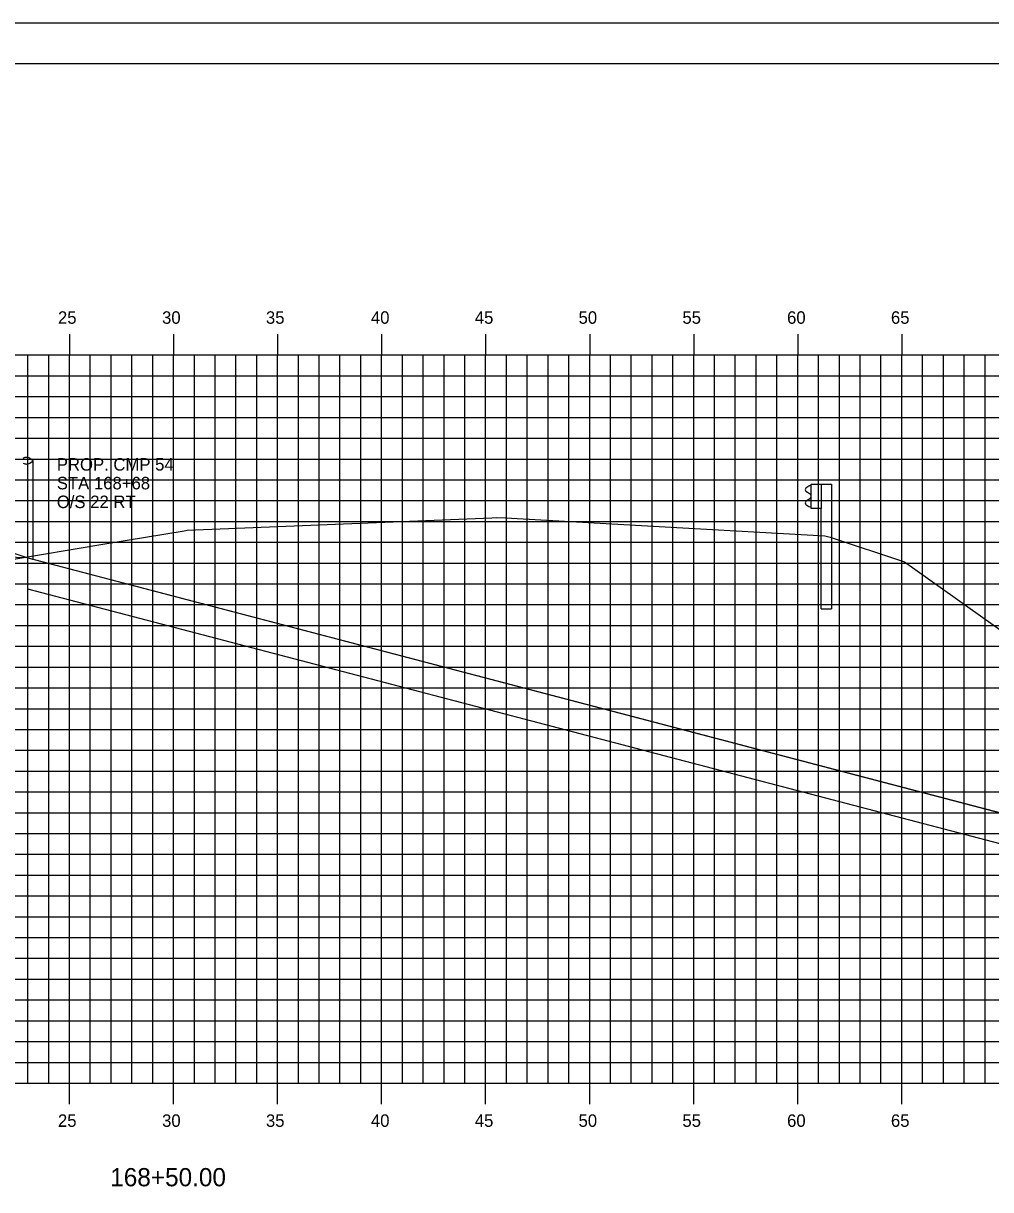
# Model space of a CAD drawing. Extents: x 850598 to 870284, y 366541 to 366651.
# Drawn here: x 855330.6 to 855377.1, y 366595.1 to 366651.2 of the extents above; entities that cross this region are included whole.
import ezdxf

# ---------------------------------------------------------------- set-up
doc = ezdxf.new("R2010")
doc.units = 0
for name, color, linetype in [('BORDER', 7, 'Continuous'), ('D_Drainage_RipRap', 7, 'Continuous'), ('D_Roadway_Centerline', 7, 'Continuous'), ('D_Roadway_SlopeLines', 7, 'Continuous'), ('D_Roadway_SubGrade', 7, 'Continuous'), ('D_Utilities_Pole_Joint', 7, 'Continuous'), ('H_V ANNOTATION', 7, 'Continuous'), ('MAJOR', 7, 'Continuous'), ('MINOR', 7, 'Continuous'), ('PLOT BOUNDARY', 7, 'Continuous'), ('S_Guardrail_Beam', 7, 'Continuous'), ('S_Roadway_Centerline', 7, 'Continuous'), ('S_Utilities_Pole_Joint', 7, 'Continuous')]:
    doc.layers.add(name, color=color, linetype=linetype)

msp = doc.modelspace()

# ---------------------------------------------------------------- linework, layer by layer
at = {"layer": 'BORDER'}
msp.add_line((855422.785, 366649.225), (855262.785, 366649.225), dxfattribs=at)
at = {"layer": 'D_Drainage_RipRap'}
msp.add_lwpolyline([(855377.517, 366613.225), (855390.551, 366609.81), (855400.413, 366607.225), (855397.413, 366604.225), (855394.413, 366604.225), (855391.413, 366606.36), (855378.379, 366609.775), (855377.517, 366611.725), (855330.784, 366623.972), (855330.784, 366625.472)], close=True, dxfattribs=at)
at = {"layer": 'D_Roadway_Centerline'}
msp.add_lwpolyline([(855280.878, 366623.623), (855282.784, 366624.259), (855286.587, 366625.526), (855292.784, 366627.592), (855296.784, 366627.832), (855307.784, 366628.162), (855318.784, 366627.832), (855322.784, 366627.592), (855324.784, 366627.472), (855330.784, 366625.472), (855377.517, 366613.225), (855390.551, 366609.81), (855400.413, 366607.225), (855404.413, 366607.225)], dxfattribs=at)
at = {"layer": 'D_Roadway_SlopeLines'}
msp.add_lwpolyline([(855330.784, 366625.472), (855400.413, 366607.225), (855400.413, 366607.225)], dxfattribs=at)
at = {"layer": 'D_Roadway_SubGrade'}
msp.add_lwpolyline([(855318.784, 366627.332), (855319.784, 366627.272), (855319.784, 366627.522), (855324.784, 366627.222), (855324.784, 366627.472), (855330.784, 366625.472), (855318.784, 366625.832)], close=True, dxfattribs=at)
at = {"layer": 'D_Utilities_Pole_Joint'}
for p, q in [((855331.034, 366630.142), (855330.878, 366630.253)), ((855330.878, 366630.032), (855331.034, 366630.142)), ((855331.034, 366625.385), (855331.034, 366630.142))]:
    msp.add_line(p, q, dxfattribs=at)
for centre, start, end in [((855330.722, 366630.032), 90, 125.2644), ((855330.722, 366630.253), 234.7356, 270), ((855330.722, 366630.032), 54.7356, 90), ((855330.722, 366630.253), 270, 305.2644)]:
    msp.add_arc(centre, 0.271, start, end, dxfattribs=at)
at = {"layer": 'MAJOR'}
for p, q in [((855332.784, 366636.227), (855332.784, 366635.225)), ((855332.784, 366636.227), (855332.784, 366635.225)), ((855337.784, 366636.227), (855337.784, 366635.225)), ((855337.784, 366636.227), (855337.784, 366635.225)), ((855342.784, 366636.227), (855342.784, 366635.225)), ((855342.784, 366636.227), (855342.784, 366635.225)), ((855347.784, 366636.227), (855347.784, 366635.225)), ((855347.784, 366636.227), (855347.784, 366635.225)), ((855352.784, 366636.227), (855352.784, 366635.225)), ((855352.784, 366636.227), (855352.784, 366635.225)), ((855357.784, 366636.227), (855357.784, 366635.225)), ((855357.784, 366636.227), (855357.784, 366635.225)), ((855362.784, 366636.227), (855362.784, 366635.225)), ((855362.784, 366636.227), (855362.784, 366635.225)), ((855367.784, 366636.227), (855367.784, 366635.225)), ((855367.784, 366636.227), (855367.784, 366635.225)), ((855372.784, 366636.227), (855372.784, 366635.225)), ((855372.784, 366636.227), (855372.784, 366635.225)), ((855267.784, 366635.225), (855407.784, 366635.225)), ((855267.784, 366635.225), (855407.784, 366635.225)), ((855267.784, 366635.225), (855407.784, 366635.225)), ((855267.784, 366635.225), (855407.784, 366635.225)), ((855332.784, 366600.225), (855332.784, 366635.225)), ((855332.784, 366600.225), (855332.784, 366635.225)), ((855337.784, 366600.225), (855337.784, 366635.225)), ((855337.784, 366600.225), (855337.784, 366635.225)), ((855342.784, 366600.225), (855342.784, 366635.225)), ((855342.784, 366600.225), (855342.784, 366635.225)), ((855347.784, 366600.225), (855347.784, 366635.225)), ((855347.784, 366600.225), (855347.784, 366635.225)), ((855352.784, 366600.225), (855352.784, 366635.225)), ((855352.784, 366600.225), (855352.784, 366635.225)), ((855357.784, 366600.225), (855357.784, 366635.225)), ((855357.784, 366600.225), (855357.784, 366635.225)), ((855362.784, 366600.225), (855362.784, 366635.225)), ((855362.784, 366600.225), (855362.784, 366635.225)), ((855367.784, 366600.225), (855367.784, 366635.225)), ((855367.784, 366600.225), (855367.784, 366635.225)), ((855372.784, 366600.225), (855372.784, 366635.225)), ((855372.784, 366600.225), (855372.784, 366635.225)), ((855267.784, 366630.225), (855407.784, 366630.225)), ((855267.784, 366630.225), (855407.784, 366630.225)), ((855267.784, 366625.225), (855407.784, 366625.225)), ((855267.784, 366625.225), (855407.784, 366625.225)), ((855267.784, 366620.225), (855407.784, 366620.225)), ((855267.784, 366620.225), (855407.784, 366620.225)), ((855267.784, 366615.225), (855407.784, 366615.225)), ((855267.784, 366615.225), (855407.784, 366615.225)), ((855267.784, 366610.225), (855407.784, 366610.225)), ((855267.784, 366610.225), (855407.784, 366610.225)), ((855267.784, 366605.225), (855407.784, 366605.225)), ((855267.784, 366605.225), (855407.784, 366605.225)), ((855267.784, 366600.225), (855407.784, 366600.225)), ((855267.784, 366600.225), (855407.784, 366600.225)), ((855267.784, 366600.225), (855407.784, 366600.225)), ((855267.784, 366600.225), (855407.784, 366600.225)), ((855332.784, 366599.223), (855332.784, 366600.225)), ((855332.784, 366599.223), (855332.784, 366600.225)), ((855337.784, 366599.223), (855337.784, 366600.225)), ((855337.784, 366599.223), (855337.784, 366600.225)), ((855342.784, 366599.223), (855342.784, 366600.225)), ((855342.784, 366599.223), (855342.784, 366600.225)), ((855347.784, 366599.223), (855347.784, 366600.225)), ((855347.784, 366599.223), (855347.784, 366600.225)), ((855352.784, 366599.223), (855352.784, 366600.225)), ((855352.784, 366599.223), (855352.784, 366600.225)), ((855357.784, 366599.223), (855357.784, 366600.225)), ((855357.784, 366599.223), (855357.784, 366600.225)), ((855362.784, 366599.223), (855362.784, 366600.225)), ((855362.784, 366599.223), (855362.784, 366600.225)), ((855367.784, 366599.223), (855367.784, 366600.225)), ((855367.784, 366599.223), (855367.784, 366600.225)), ((855372.784, 366599.223), (855372.784, 366600.225)), ((855372.784, 366599.223), (855372.784, 366600.225))]:
    msp.add_line(p, q, dxfattribs=at)
at = {"layer": 'MINOR'}
for p, q in [((855330.784, 366600.225), (855330.784, 366635.225)), ((855330.784, 366600.225), (855330.784, 366635.225)), ((855331.784, 366600.225), (855331.784, 366635.225)), ((855331.784, 366600.225), (855331.784, 366635.225)), ((855333.784, 366600.225), (855333.784, 366635.225)), ((855333.784, 366600.225), (855333.784, 366635.225)), ((855334.784, 366600.225), (855334.784, 366635.225)), ((855334.784, 366600.225), (855334.784, 366635.225)), ((855335.784, 366600.225), (855335.784, 366635.225)), ((855335.784, 366600.225), (855335.784, 366635.225)), ((855336.784, 366600.225), (855336.784, 366635.225)), ((855336.784, 366600.225), (855336.784, 366635.225)), ((855338.784, 366600.225), (855338.784, 366635.225)), ((855338.784, 366600.225), (855338.784, 366635.225)), ((855339.784, 366600.225), (855339.784, 366635.225)), ((855339.784, 366600.225), (855339.784, 366635.225)), ((855340.784, 366600.225), (855340.784, 366635.225)), ((855340.784, 366600.225), (855340.784, 366635.225)), ((855341.784, 366600.225), (855341.784, 366635.225)), ((855341.784, 366600.225), (855341.784, 366635.225)), ((855343.784, 366600.225), (855343.784, 366635.225)), ((855343.784, 366600.225), (855343.784, 366635.225)), ((855344.784, 366600.225), (855344.784, 366635.225)), ((855344.784, 366600.225), (855344.784, 366635.225)), ((855345.784, 366600.225), (855345.784, 366635.225)), ((855345.784, 366600.225), (855345.784, 366635.225)), ((855346.784, 366600.225), (855346.784, 366635.225)), ((855346.784, 366600.225), (855346.784, 366635.225)), ((855348.784, 366600.225), (855348.784, 366635.225)), ((855348.784, 366600.225), (855348.784, 366635.225)), ((855349.784, 366600.225), (855349.784, 366635.225)), ((855349.784, 366600.225), (855349.784, 366635.225)), ((855350.784, 366600.225), (855350.784, 366635.225)), ((855350.784, 366600.225), (855350.784, 366635.225)), ((855351.784, 366600.225), (855351.784, 366635.225)), ((855351.784, 366600.225), (855351.784, 366635.225)), ((855353.784, 366600.225), (855353.784, 366635.225)), ((855353.784, 366600.225), (855353.784, 366635.225)), ((855354.784, 366600.225), (855354.784, 366635.225)), ((855354.784, 366600.225), (855354.784, 366635.225)), ((855355.784, 366600.225), (855355.784, 366635.225)), ((855355.784, 366600.225), (855355.784, 366635.225)), ((855356.784, 366600.225), (855356.784, 366635.225)), ((855356.784, 366600.225), (855356.784, 366635.225)), ((855358.784, 366600.225), (855358.784, 366635.225)), ((855358.784, 366600.225), (855358.784, 366635.225)), ((855359.784, 366600.225), (855359.784, 366635.225)), ((855359.784, 366600.225), (855359.784, 366635.225)), ((855360.784, 366600.225), (855360.784, 366635.225)), ((855360.784, 366600.225), (855360.784, 366635.225)), ((855361.784, 366600.225), (855361.784, 366635.225)), ((855361.784, 366600.225), (855361.784, 366635.225)), ((855363.784, 366600.225), (855363.784, 366635.225)), ((855363.784, 366600.225), (855363.784, 366635.225)), ((855364.784, 366600.225), (855364.784, 366635.225)), ((855364.784, 366600.225), (855364.784, 366635.225)), ((855365.784, 366600.225), (855365.784, 366635.225)), ((855365.784, 366600.225), (855365.784, 366635.225)), ((855366.784, 366600.225), (855366.784, 366635.225)), ((855366.784, 366600.225), (855366.784, 366635.225)), ((855368.784, 366600.225), (855368.784, 366635.225)), ((855368.784, 366600.225), (855368.784, 366635.225)), ((855369.784, 366600.225), (855369.784, 366635.225)), ((855369.784, 366600.225), (855369.784, 366635.225)), ((855370.784, 366600.225), (855370.784, 366635.225)), ((855370.784, 366600.225), (855370.784, 366635.225)), ((855371.784, 366600.225), (855371.784, 366635.225)), ((855371.784, 366600.225), (855371.784, 366635.225)), ((855373.784, 366600.225), (855373.784, 366635.225)), ((855373.784, 366600.225), (855373.784, 366635.225)), ((855374.784, 366600.225), (855374.784, 366635.225)), ((855374.784, 366600.225), (855374.784, 366635.225)), ((855375.784, 366600.225), (855375.784, 366635.225)), ((855375.784, 366600.225), (855375.784, 366635.225)), ((855376.784, 366600.225), (855376.784, 366635.225)), ((855376.784, 366600.225), (855376.784, 366635.225)), ((855267.784, 366634.225), (855407.784, 366634.225)), ((855267.784, 366634.225), (855407.784, 366634.225)), ((855267.784, 366633.225), (855407.784, 366633.225)), ((855267.784, 366633.225), (855407.784, 366633.225)), ((855267.784, 366632.225), (855407.784, 366632.225)), ((855267.784, 366632.225), (855407.784, 366632.225)), ((855267.784, 366631.225), (855407.784, 366631.225)), ((855267.784, 366631.225), (855407.784, 366631.225)), ((855267.784, 366629.225), (855407.784, 366629.225)), ((855267.784, 366629.225), (855407.784, 366629.225)), ((855267.784, 366628.225), (855407.784, 366628.225)), ((855267.784, 366628.225), (855407.784, 366628.225)), ((855267.784, 366627.225), (855407.784, 366627.225)), ((855267.784, 366627.225), (855407.784, 366627.225)), ((855267.784, 366626.225), (855407.784, 366626.225)), ((855267.784, 366626.225), (855407.784, 366626.225)), ((855267.784, 366624.225), (855407.784, 366624.225)), ((855267.784, 366624.225), (855407.784, 366624.225)), ((855267.784, 366623.225), (855407.784, 366623.225)), ((855267.784, 366623.225), (855407.784, 366623.225)), ((855267.784, 366622.225), (855407.784, 366622.225)), ((855267.784, 366622.225), (855407.784, 366622.225)), ((855267.784, 366621.225), (855407.784, 366621.225)), ((855267.784, 366621.225), (855407.784, 366621.225)), ((855267.784, 366619.225), (855407.784, 366619.225)), ((855267.784, 366619.225), (855407.784, 366619.225)), ((855267.784, 366618.225), (855407.784, 366618.225)), ((855267.784, 366618.225), (855407.784, 366618.225)), ((855267.784, 366617.225), (855407.784, 366617.225)), ((855267.784, 366617.225), (855407.784, 366617.225)), ((855267.784, 366616.225), (855407.784, 366616.225)), ((855267.784, 366616.225), (855407.784, 366616.225)), ((855267.784, 366614.225), (855407.784, 366614.225)), ((855267.784, 366614.225), (855407.784, 366614.225)), ((855267.784, 366613.225), (855407.784, 366613.225)), ((855267.784, 366613.225), (855407.784, 366613.225)), ((855267.784, 366612.225), (855407.784, 366612.225)), ((855267.784, 366612.225), (855407.784, 366612.225)), ((855267.784, 366611.225), (855407.784, 366611.225)), ((855267.784, 366611.225), (855407.784, 366611.225)), ((855267.784, 366609.225), (855407.784, 366609.225)), ((855267.784, 366609.225), (855407.784, 366609.225)), ((855267.784, 366608.225), (855407.784, 366608.225)), ((855267.784, 366608.225), (855407.784, 366608.225)), ((855267.784, 366607.225), (855407.784, 366607.225)), ((855267.784, 366607.225), (855407.784, 366607.225)), ((855267.784, 366606.225), (855407.784, 366606.225)), ((855267.784, 366606.225), (855407.784, 366606.225)), ((855267.784, 366604.225), (855407.784, 366604.225)), ((855267.784, 366604.225), (855407.784, 366604.225)), ((855267.784, 366603.225), (855407.784, 366603.225)), ((855267.784, 366603.225), (855407.784, 366603.225)), ((855267.784, 366602.225), (855407.784, 366602.225)), ((855267.784, 366602.225), (855407.784, 366602.225)), ((855267.784, 366601.225), (855407.784, 366601.225)), ((855267.784, 366601.225), (855407.784, 366601.225))]:
    msp.add_line(p, q, dxfattribs=at)
at = {"layer": 'PLOT BOUNDARY'}
msp.add_lwpolyline([(855254.691, 366541.166), (855424.691, 366541.166), (855424.691, 366651.166), (855254.691, 366651.166)], close=True, dxfattribs=at)
at = {"layer": 'S_Guardrail_Beam'}
for p, q in [((855368.323, 366628.923), (855368.18, 366628.823)), ((855368.422, 366628.944), (855368.34, 366628.93)), ((855368.422, 366629.017), (855368.912, 366629.017)), ((855368.422, 366627.85), (855368.422, 366629.017)), ((855368.912, 366629.017), (855369.403, 366629.017)), ((855368.912, 366629.017), (855368.912, 366627.85)), ((855369.403, 366629.017), (855369.403, 366623.017)), ((855368.18, 366628.68), (855368.375, 366628.544)), ((855368.375, 366628.324), (855368.18, 366628.188)), ((855368.409, 366628.479), (855368.409, 366628.388)), ((855368.18, 366628.044), (855368.323, 366627.944)), ((855368.34, 366627.938), (855368.422, 366627.923)), ((855368.912, 366627.85), (855368.422, 366627.85)), ((855368.912, 366623.017), (855368.912, 366627.85)), ((855368.912, 366623.017), (855369.403, 366623.017))]:
    msp.add_line(p, q, dxfattribs=at)
for centre, major_axis, start_param, end_param in [((855368.347, 366628.889), (-0.0417, 0), 4.886922, 5.323254), ((855368.23, 366628.751), (-0.0877, 0), 5.323254, 7.243116), ((855368.33, 366628.479), (0.0789, 0), 0, 0.959931), ((855368.33, 366628.388), (0.0789, 0), 5.323254, 6.283185), ((855368.23, 366628.116), (-0.0877, 0), 5.323254, 7.243116), ((855368.347, 366627.978), (-0.0417, 0), 0.959931, 1.396263)]:
    msp.add_ellipse(centre, major_axis=major_axis, ratio=0.995501, start_param=start_param, end_param=end_param, dxfattribs=at)
at = {"layer": 'S_Roadway_Centerline'}
msp.add_lwpolyline([(855267.784, 366622.994), (855273.245, 366623.23), (855290.17, 366624.102), (855319.61, 366625.731), (855323.174, 366625.923), (855323.19, 366625.928), (855323.503, 366625.906), (855329.259, 366625.283), (855329.625, 366625.334), (855334.576, 366626.167), (855338.301, 366626.78), (855338.437, 366626.81), (855353.074, 366627.397), (855353.325, 366627.407), (855353.743, 366627.392), (855369.087, 366626.531), (855369.346, 366626.471), (855372.92, 366625.288), (855385.59, 366616.285), (855386.151, 366615.915), (855392.813, 366611.219), (855393.897, 366610.848), (855407.784, 366606.064)], dxfattribs=at)

# ---------------------------------------------------------------- texts
at = {"layer": 'H_V ANNOTATION'}
for s, height, p in [('25', 0.6, (855332.23, 366636.725)), ('30', 0.6, (855337.233, 366636.725)), ('35', 0.6, (855342.225, 366636.725)), ('40', 0.6, (855347.271, 366636.725)), ('45', 0.6, (855352.263, 366636.725)), ('50', 0.6, (855357.249, 366636.725)), ('55', 0.6, (855362.241, 366636.725)), ('60', 0.6, (855367.271, 366636.725)), ('65', 0.6, (855372.263, 366636.725)), ('25', 0.6, (855332.23, 366598.125)), ('30', 0.6, (855337.233, 366598.125)), ('35', 0.6, (855342.225, 366598.125)), ('40', 0.6, (855347.271, 366598.125)), ('45', 0.6, (855352.263, 366598.125)), ('50', 0.6, (855357.249, 366598.125)), ('55', 0.6, (855362.241, 366598.125)), ('60', 0.6, (855367.271, 366598.125)), ('65', 0.6, (855372.263, 366598.125)), ('168+50.00', 0.875, (855334.741, 366595.268))]:
    msp.add_text(s, height=height, dxfattribs=at).set_placement(p)
at = {"layer": 'S_Roadway_Centerline'}
for s, p in [('C', (855353.319, 366627.407)), ('L', (855353.325, 366627.4))]:
    msp.add_text(s, height=0.0146, dxfattribs=at).set_placement(p)
at = {"layer": 'S_Utilities_Pole_Joint'}
for s, p in [('PROP. CMP 54', (855332.174, 366629.666)), ('STA 168+68', (855332.174, 366628.766)), ('O/S 22 RT', (855332.174, 366627.866))]:
    msp.add_text(s, height=0.6, dxfattribs=at).set_placement(p)

doc.saveas('drawing.dxf')
